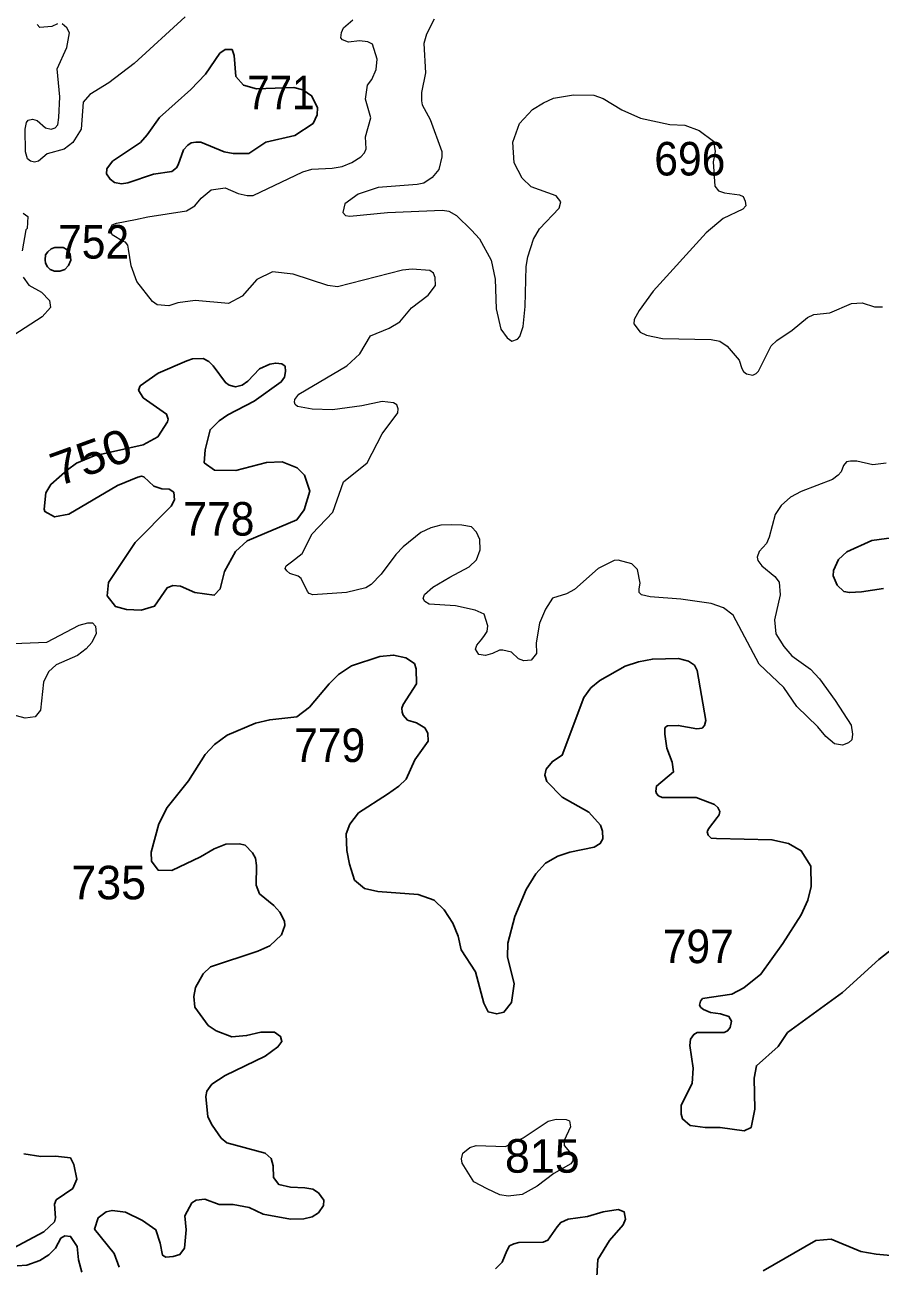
# Model space of a CAD drawing. Extents: x 499.9 to 555.3, y 9281.5 to 9336.8.
# Drawn here: x 542.73 to 546.81, y 9305.17 to 9311.1 of the extents above; entities that cross this region are included whole.
import ezdxf
from ezdxf.enums import TextEntityAlignment as Align

# ---------------------------------------------------------------- set-up
doc = ezdxf.new("R2010")
doc.units = 0
doc.header["$LTSCALE"] = 0.064
doc.layers.add('1', color=7, linetype='Continuous', lineweight=25)
doc.layers.add('2', color=7, linetype='Continuous', lineweight=13)
doc.layers.add('21', color=7, linetype='Continuous')
doc.layers.add('61', color=7, linetype='Continuous')

msp = doc.modelspace()

# ---------------------------------------------------------------- linework, layer by layer
at = {"layer": '1'}
for points in [[(544.014, 9310.5693), (544.1006, 9310.6266), (544.1196, 9310.6672), (544.1214, 9310.7023), (544.0932, 9310.7588), (544.0515, 9310.7861), (544.0081, 9310.7972), (543.8311, 9310.791), (543.7683, 9310.8092), (543.7323, 9310.8507), (543.7242, 9310.9503), (543.7136, 9310.9788), (543.6805, 9310.9788), (543.6549, 9310.9616), (543.5874, 9310.8613), (543.5172, 9310.7877), (543.3674, 9310.6555), (543.3094, 9310.5722), (543.2765, 9310.5361), (543.1438, 9310.4461), (543.1156, 9310.4106), (543.1148, 9310.3854), (543.1322, 9310.3605), (543.1536, 9310.344), (543.1866, 9310.3391), (543.2165, 9310.3424), (543.339, 9310.3848), (543.4259, 9310.3964), (543.448, 9310.4139), (543.4571, 9310.4292), (543.4827, 9310.5004), (543.5022, 9310.5224), (543.5194, 9310.5334), (543.5413, 9310.5379), (543.5641, 9310.5377), (543.6757, 9310.4918), (543.7195, 9310.4825), (543.7939, 9310.4833), (543.8756, 9310.5364)], [(542.8665, 9309.9221), (542.8921, 9309.9211), (542.9167, 9309.9293), (542.933, 9309.9488), (542.9453, 9309.9744), (542.9412, 9310.0031), (542.9259, 9310.0256), (542.9074, 9310.0338), (542.8931, 9310.0348), (542.8685, 9310.0348), (542.8511, 9310.0287), (542.8347, 9310.0133), (542.8245, 9310), (542.8214, 9309.9764), (542.8245, 9309.96), (542.8337, 9309.9416), (542.846, 9309.9293)], [(543.6779, 9308.488), (543.7302, 9308.5848), (543.7852, 9308.6354), (544.0223, 9308.7356), (544.0571, 9308.7835), (544.0848, 9308.8726), (544.0587, 9308.9482), (544.025, 9308.9829), (543.9527, 9309.0114), (543.8779, 9309.0084), (543.7314, 9308.9705), (543.6305, 9308.9723), (543.58, 9309.0073), (543.586, 9309.07), (543.6089, 9309.1652), (543.6527, 9309.2075), (543.6941, 9309.2361), (543.8189, 9309.3019), (543.9481, 9309.3934), (543.9635, 9309.4164), (543.9693, 9309.4431), (543.9674, 9309.4683), (543.951, 9309.4796), (543.9219, 9309.4834), (543.8946, 9309.4783), (543.8445, 9309.4561), (543.7895, 9309.397), (543.7619, 9309.3779), (543.7306, 9309.3703), (543.7, 9309.3771), (543.6818, 9309.3904), (543.6239, 9309.4698), (543.6023, 9309.4901), (543.5761, 9309.5048), (543.5257, 9309.5036), (543.4979, 9309.4933), (543.3606, 9309.4355), (543.2751, 9309.374), (543.268, 9309.3539), (543.29, 9309.3176), (543.4016, 9309.2394), (543.4088, 9309.2163), (543.406, 9309.2034), (543.3602, 9309.132), (543.2891, 9309.0927), (543.0556, 9309.0403), (542.9716, 9309.005), (542.9291, 9308.9741), (542.8492, 9308.9045), (542.8246, 9308.8647), (542.8173, 9308.7867), (542.8209, 9308.7743), (542.8673, 9308.7495), (542.9352, 9308.7629), (543.167, 9308.8994), (543.2643, 9308.9384), (543.2811, 9308.9431), (543.2925, 9308.9399), (543.3407, 9308.8966), (543.3782, 9308.8834), (543.4138, 9308.8811), (543.4358, 9308.8666), (543.4391, 9308.8304), (543.4234, 9308.8002), (543.2517, 9308.6277), (543.1241, 9308.4361), (543.1185, 9308.373), (543.157, 9308.321), (543.2095, 9308.307), (543.2794, 9308.3037), (543.344, 9308.3234), (543.404, 9308.411), (543.4306, 9308.4227), (543.468, 9308.418), (543.5358, 9308.3879), (543.6287, 9308.3756), (543.6572, 9308.4056)]]:
    msp.add_lwpolyline(points, close=True, dxfattribs=at)
for points in [[(546.8939, 9308.6535), (546.7651, 9308.6374), (546.6472, 9308.5824), (546.6065, 9308.5467), (546.5831, 9308.4937), (546.5814, 9308.4674), (546.6004, 9308.4231), (546.6321, 9308.394), (546.6587, 9308.388), (546.716, 9308.3925), (546.8213, 9308.4082)], [(544.5856, 9307.5897), (544.649, 9307.6798), (544.6482, 9307.7167), (544.6335, 9307.7427), (544.5933, 9307.7669), (544.5511, 9307.7798), (544.5295, 9307.8026), (544.5252, 9307.8174), (544.5241, 9307.836), (544.5299, 9307.8547), (544.5944, 9307.9528), (544.5926, 9308.0244), (544.5845, 9308.0493), (544.5431, 9308.0776), (544.4843, 9308.09), (544.4187, 9308.0826), (544.2838, 9308.038), (544.2216, 9307.9968), (544.1764, 9307.9534), (544.0829, 9307.8412), (544.0234, 9307.7961), (543.8938, 9307.7813), (543.8254, 9307.7658), (543.6903, 9307.7077), (543.6299, 9307.6631), (543.5859, 9307.616), (543.5057, 9307.4896), (543.4045, 9307.3629), (543.364, 9307.2844), (543.3283, 9307.1504), (543.3302, 9307.1061), (543.3612, 9307.0645), (543.4258, 9307.0615), (543.5628, 9307.1268), (543.6281, 9307.1651), (543.6838, 9307.1874), (543.7492, 9307.1894), (543.7761, 9307.1831), (543.8117, 9307.1464), (543.8259, 9307.121), (543.8308, 9307.0868), (543.8287, 9306.992), (543.8445, 9306.9509), (543.9126, 9306.8959), (543.9422, 9306.8629), (543.9647, 9306.8203), (543.966, 9306.7995), (543.9504, 9306.7557), (543.8936, 9306.7031), (543.8365, 9306.6767), (543.6112, 9306.6029), (543.5764, 9306.5686), (543.5399, 9306.5035), (543.531, 9306.4614), (543.5355, 9306.4105), (543.6004, 9306.3221), (543.6385, 9306.2968), (543.7132, 9306.2682), (543.7832, 9306.2744), (543.8509, 9306.2902), (543.9168, 9306.2915), (543.9452, 9306.2709), (543.9514, 9306.2464), (543.9327, 9306.2203), (543.8723, 9306.1757), (543.6814, 9306.0833), (543.6178, 9306.0434), (543.5928, 9306.0091), (543.5879, 9305.9841), (543.5989, 9305.8868), (543.6182, 9305.8471), (543.6625, 9305.7844), (543.6884, 9305.7633), (543.8715, 9305.7141), (543.9004, 9305.6883), (543.9094, 9305.6537), (543.9119, 9305.5974), (543.9363, 9305.5641), (543.9929, 9305.5512), (544.0609, 9305.5482), (544.0987, 9305.5425), (544.1261, 9305.5248), (544.1518, 9305.4887), (544.1497, 9305.4637), (544.1261, 9305.4292), (544.0959, 9305.4101), (544.0561, 9305.4006), (543.9933, 9305.399), (543.8617, 9305.4224), (543.7959, 9305.454), (543.7187, 9305.4689), (543.652, 9305.4693), (543.5845, 9305.4945), (543.542, 9305.4897), (543.5219, 9305.4761)], [(546.0446, 9306.3787), (545.9958, 9306.3849), (545.9627, 9306.3984), (545.9493, 9306.409), (545.9441, 9306.4195), (545.9486, 9306.4389), (545.9585, 9306.451), (546.0984, 9306.4726), (546.1556, 9306.5016), (546.2371, 9306.5669), (546.3405, 9306.7131), (546.4283, 9306.8505), (546.4603, 9306.9214), (546.4772, 9306.9853), (546.4746, 9307.0827), (546.4294, 9307.1561), (546.3679, 9307.1909), (546.2894, 9307.2086), (546.025, 9307.215), (545.9999, 9307.2168), (545.9846, 9307.2302), (545.9811, 9307.247), (545.9863, 9307.2609), (546.0284, 9307.3147), (546.0381, 9307.3275), (546.0409, 9307.3439), (546.0308, 9307.3623), (546.0149, 9307.3765), (545.9278, 9307.4106), (545.7649, 9307.4109), (545.7488, 9307.4188), (545.7387, 9307.4296), (545.735, 9307.4413), (545.7384, 9307.4651), (545.82, 9307.5325), (545.8139, 9307.5793), (545.7882, 9307.6452), (545.7776, 9307.7123), (545.779, 9307.7408), (545.7824, 9307.7471), (545.7918, 9307.7523), (545.842, 9307.7544), (545.9318, 9307.7387), (545.9561, 9307.7414), (545.9677, 9307.7545), (545.9745, 9307.7781), (545.9324, 9308.0158), (545.9193, 9308.0417), (545.8905, 9308.0604), (545.8438, 9308.0743), (545.7194, 9308.0711), (545.6529, 9308.0578), (545.5893, 9308.0368), (545.4687, 9307.9693), (545.4248, 9307.9332), (545.3924, 9307.8881), (545.2883, 9307.6119), (545.2419, 9307.5829), (545.2127, 9307.5458), (545.2063, 9307.5173), (545.2162, 9307.4865), (545.288, 9307.4119), (545.416, 9307.3405), (545.4721, 9307.2781), (545.4816, 9307.2494), (545.4824, 9307.2135), (545.47, 9307.1905), (545.4407, 9307.1735), (545.3246, 9307.1498), (545.2675, 9307.1313), (545.2094, 9307.0966), (545.1632, 9307.0462), (545.1174, 9306.9722), (545.0626, 9306.8433), (545.0298, 9306.7157), (545.028, 9306.65), (545.0595, 9306.5218), (545.047, 9306.4326), (545.011, 9306.3857), (544.9762, 9306.3779), (544.9352, 9306.3882), (544.9152, 9306.4296), (544.8754, 9306.5785), (544.8071, 9306.6842), (544.7922, 9306.7486), (544.767, 9306.8114), (544.7257, 9306.8752), (544.6776, 9306.9206), (544.6012, 9306.9474), (544.4092, 9306.9616), (544.3455, 9306.9757), (544.2982, 9307.0165), (544.2737, 9307.0916), (544.2606, 9307.1569), (544.2587, 9307.2367)], [(544.5088, 9307.4653), (544.5437, 9307.4986), (544.5856, 9307.5897)], [(544.2587, 9307.2367), (544.2751, 9307.2833), (544.3172, 9307.3379), (544.4546, 9307.4261), (544.5088, 9307.4653)], [(546.925, 9306.7358), (546.7992, 9306.637), (546.6257, 9306.4797), (546.3639, 9306.2891), (546.3184, 9306.2218), (546.2155, 9306.1308), (546.204, 9306.0706), (546.207, 9305.9241), (546.1903, 9305.8364), (546.1575, 9305.8205), (546.0424, 9305.8366), (545.97, 9305.8367), (545.899, 9305.8459), (545.8621, 9305.8766), (545.8555, 9305.8995), (545.8558, 9305.9423), (545.9095, 9306.046), (545.9142, 9306.1183), (545.8971, 9306.2265), (545.9006, 9306.2576), (545.916, 9306.28), (545.9328, 9306.2891), (546.0622, 9306.289)], [(546.0622, 9306.289), (546.0774, 9306.2966), (546.0902, 9306.3136), (546.0968, 9306.3427), (546.0842, 9306.3648), (546.0446, 9306.3787)], [(542.6454, 9305.2471), (542.8154, 9305.3386), (542.8661, 9305.3863), (542.871, 9305.4054), (542.8664, 9305.4704), (542.875, 9305.4906), (542.9548, 9305.545), (542.9728, 9305.5887), (542.9586, 9305.6599), (542.943, 9305.6909), (542.872, 9305.6997), (542.802, 9305.6983), (542.7207, 9305.7111)], [(543.4322, 9305.2211), (543.3982, 9305.2169), (543.382, 9305.2268), (543.371, 9305.2843), (543.3499, 9305.3478), (543.2866, 9305.3926), (543.2062, 9305.4323), (543.1411, 9305.4401), (543.1124, 9305.434), (543.0752, 9305.4051), (543.058, 9305.3513), (543.1507, 9305.2341), (543.1751, 9305.1689)], [(543.5219, 9305.4761), (543.4891, 9305.4148), (543.4951, 9305.3472), (543.4872, 9305.2597), (543.4647, 9305.2305), (543.4322, 9305.2211)], [(544.9709, 9305.161), (545.0024, 9305.1928), (545.0242, 9305.248), (545.038, 9305.2709), (545.0576, 9305.2803), (545.0816, 9305.287), (545.198, 9305.2881), (545.2208, 9305.2979), (545.2654, 9305.3628), (545.2815, 9305.3824), (545.3176, 9305.3986), (545.4098, 9305.4117), (545.4839, 9305.434), (545.5554, 9305.4449), (545.5844, 9305.4335), (545.5906, 9305.3983), (545.579, 9305.372), (545.5149, 9305.297), (545.4582, 9305.2055), (545.4519, 9305.0961)], [(542.9973, 9305.1462), (542.9811, 9305.2048), (542.9744, 9305.2683), (542.9437, 9305.3164), (542.916, 9305.3192), (542.8977, 9305.3082), (542.8707, 9305.2609), (542.8394, 9305.2287), (542.7972, 9305.2014), (542.7347, 9305.1785), (542.6878, 9305.1766)], [(546.2479, 9305.1528), (546.4993, 9305.297), (546.5724, 9305.303), (546.7141, 9305.2449), (546.7858, 9305.2317), (546.9273, 9305.2192)]]:
    msp.add_lwpolyline(points, dxfattribs=at)
at = {"layer": '2'}
for points in [[(543.4903, 9311.1349), (543.2462, 9310.9132), (543.1259, 9310.8209), (543.0347, 9310.7651), (543.0035, 9310.7285), (542.9935, 9310.5986), (542.9535, 9310.535), (542.9131, 9310.5036), (542.8323, 9310.481), (542.7908, 9310.4461), (542.7715, 9310.4416), (542.7516, 9310.4461), (542.7386, 9310.457), (542.728, 9310.4906), (542.727, 9310.5999), (542.7326, 9310.631), (542.7416, 9310.6418), (542.7622, 9310.6474), (542.7837, 9310.6413), (542.8245, 9310.6056), (542.8511, 9310.5992), (542.8695, 9310.6048), (542.8819, 9310.6193), (542.8871, 9310.6551), (542.892, 9310.7532), (542.8794, 9310.8866), (542.9255, 9310.9893), (542.938, 9311.0586), (542.9252, 9311.0823), (542.9031, 9311.1015)], [(544.0951, 9310.4091), (544.1914, 9310.4125), (544.2392, 9310.4207), (544.2852, 9310.4399), (544.3274, 9310.4666), (544.3461, 9310.4866), (544.3543, 9310.5055), (544.3501, 9310.5628), (544.375, 9310.6528), (544.3502, 9310.7427), (544.3596, 9310.8086), (544.3803, 9310.8365), (544.4007, 9310.8835), (544.4067, 9310.9331), (544.3834, 9311.0051), (544.3617, 9311.0155), (544.3213, 9311.02), (544.2696, 9311.0143), (544.2408, 9311.025), (544.2329, 9311.0352), (544.2352, 9311.0604), (544.2449, 9311.0827), (544.2894, 9311.1201)], [(544.6772, 9311.1247), (544.6411, 9311.0522), (544.6285, 9311.0076), (544.6362, 9310.8683), (544.6175, 9310.7739), (544.6172, 9310.734), (544.6201, 9310.7149), (544.6584, 9310.646), (544.7146, 9310.4928), (544.7144, 9310.4679), (544.6999, 9310.4061), (544.6687, 9310.3682), (544.6291, 9310.3422), (544.5973, 9310.3344), (544.4111, 9310.3201), (544.3156, 9310.2885), (544.2518, 9310.2423), (544.2421, 9310.2017), (544.2544, 9310.1867), (544.2753, 9310.1834), (544.4556, 9310.2008), (544.7177, 9310.2122), (544.7477, 9310.2084), (544.7839, 9310.1879), (544.8558, 9310.1179), (544.8936, 9310.0755), (544.9506, 9309.9748), (544.9689, 9309.884), (544.9736, 9309.7415)], [(542.8809, 9311.1013), (542.8537, 9311.089), (542.7961, 9311.0838), (542.7842, 9311.0979)], [(545.0872, 9309.6093), (545.1025, 9309.658), (545.1121, 9309.7534), (545.1169, 9309.9437), (545.1251, 9309.9898), (545.1524, 9310.0748), (545.1811, 9310.1233), (545.275, 9310.2219), (545.2821, 9310.2525), (545.26, 9310.2817), (545.1409, 9310.3248), (545.0979, 9310.3647), (545.0601, 9310.4381), (545.0535, 9310.5372), (545.0849, 9310.6266), (545.1473, 9310.6935), (545.199, 9310.7255), (545.2467, 9310.7463), (545.3429, 9310.7625), (545.4392, 9310.7606), (545.4837, 9310.7462), (545.5738, 9310.6917), (545.6627, 9310.6518), (545.8019, 9310.6214), (545.8741, 9310.6181), (545.9418, 9310.5927), (546.0099, 9310.5427), (546.0191, 9310.4926), (546.009, 9310.4437), (546.0166, 9310.3266), (546.0349, 9310.3051), (546.0624, 9310.2948), (546.1339, 9310.286), (546.1523, 9310.2785), (546.1622, 9310.2555), (546.1641, 9310.2327), (546.1503, 9310.2178), (546.0566, 9310.1724), (545.976, 9310.1047), (545.7228, 9309.826), (545.6561, 9309.7342), (545.6316, 9309.6905), (545.6312, 9309.6699), (545.6608, 9309.6311), (545.6906, 9309.6164), (545.7674, 9309.6001), (546.0001, 9309.596), (546.0406, 9309.5874), (546.075, 9309.564), (546.1325, 9309.4965), (546.1452, 9309.4576), (546.1538, 9309.4434), (546.1684, 9309.4326), (546.1985, 9309.4259), (546.2144, 9309.4333), (546.2247, 9309.4444), (546.2858, 9309.5648), (546.3122, 9309.5911), (546.3852, 9309.6398), (546.4593, 9309.7012), (546.4889, 9309.715), (546.566, 9309.7235), (546.6691, 9309.7669), (546.7205, 9309.7709), (546.7786, 9309.752), (546.8173, 9309.7508)], [(543.6812, 9310.3198), (543.7436, 9310.2926), (543.7857, 9310.2821), (543.814, 9310.2822), (544.0509, 9310.3959), (544.0951, 9310.4091)], [(544.6547, 9308.3323), (544.6338, 9308.3453), (544.6257, 9308.3594), (544.6323, 9308.3788), (544.672, 9308.4137), (544.7524, 9308.4618), (544.8453, 9308.511), (544.8795, 9308.5441), (544.8971, 9308.5917), (544.8956, 9308.6417), (544.8801, 9308.6761), (544.8557, 9308.7011), (544.8106, 9308.7099), (544.7591, 9308.7109), (544.7103, 9308.7094), (544.6625, 9308.6968), (544.6148, 9308.6747), (544.5299, 9308.6062), (544.4958, 9308.5703), (544.4246, 9308.4755), (544.3774, 9308.4268), (544.3521, 9308.4115), (544.2599, 9308.3879), (544.0991, 9308.3768), (544.0823, 9308.3838), (544.0742, 9308.3935), (544.044, 9308.4561), (544.0288, 9308.4658), (543.9886, 9308.479), (543.9753, 9308.4923), (543.9677, 9308.5036), (543.9715, 9308.515), (543.9971, 9308.5348), (544.0476, 9308.5749), (544.0956, 9308.6684), (544.194, 9308.7721), (544.245, 9308.9162), (544.3581, 9309.0078), (544.4305, 9309.1454), (544.5045, 9309.2456), (544.5068, 9309.2644), (544.4991, 9309.2835), (544.4839, 9309.2932), (544.4294, 9309.2997), (544.3321, 9309.2789), (544.1925, 9309.2603), (544.0959, 9309.2632), (544.0261, 9309.276), (544.0142, 9309.2863), (544.0111, 9309.2959), (544.0127, 9309.3094), (544.0323, 9309.3353), (544.2606, 9309.4702), (544.3226, 9309.5275), (544.3739, 9309.6131), (544.4628, 9309.6501), (544.5142, 9309.6797), (544.5701, 9309.7475), (544.6489, 9309.8077), (544.684, 9309.8539), (544.6834, 9309.8917), (544.6742, 9309.9124), (544.6566, 9309.9245), (544.5734, 9309.9317), (544.5273, 9309.9268), (544.2161, 9309.8475), (544.1708, 9309.8525), (544.006, 9309.9078), (543.907, 9309.919), (543.8317, 9309.8812), (543.7624, 9309.803), (543.6962, 9309.7681), (543.5381, 9309.7821), (543.4554, 9309.7709), (543.4121, 9309.7567), (543.3561, 9309.7604), (543.3345, 9309.7775), (543.2592, 9309.8717), (543.2321, 9309.9464), (543.2201, 9310.0271), (543.2163, 9310.0461), (543.2049, 9310.0597), (543.1941, 9310.0632), (543.1413, 9310.0953), (543.1353, 9310.1142), (543.1338, 9310.1271), (543.1421, 9310.1422), (543.1625, 9310.1513), (543.2527, 9310.168), (543.3121, 9310.1815), (543.4967, 9310.2088), (543.5363, 9310.2327), (543.5668, 9310.2707), (543.6139, 9310.3099), (543.6812, 9310.3198)], [(542.7177, 9310.1986), (542.7389, 9310.1822), (542.7359, 9310.1259), (542.7296, 9310.1187), (542.7122, 9310.0184)], [(542.717, 9309.8936), (542.7441, 9309.8555), (542.8042, 9309.8218), (542.8429, 9309.7817), (542.8471, 9309.7489), (542.8075, 9309.703), (542.646, 9309.5995)], [(544.9736, 9309.7415), (544.9965, 9309.6446), (545.0258, 9309.603), (545.0485, 9309.5884), (545.0754, 9309.5976), (545.0872, 9309.6093)], [(546.834, 9309.0051), (546.7712, 9308.9975), (546.6945, 9309.0146), (546.6644, 9309.0158), (546.6458, 9309.0116), (546.6301, 9308.9947), (546.6192, 9308.9642), (546.6058, 9308.9477), (546.5785, 9308.928), (546.4286, 9308.8699), (546.3775, 9308.843), (546.334, 9308.8041), (546.3053, 9308.7604), (546.2756, 9308.6529), (546.2634, 9308.622), (546.2281, 9308.5835), (546.219, 9308.5573), (546.2226, 9308.5419), (546.2412, 9308.5164), (546.3036, 9308.4648), (546.3233, 9308.438), (546.3281, 9308.3775), (546.3012, 9308.2582), (546.3083, 9308.1906), (546.3463, 9308.1316), (546.3848, 9308.0862), (546.4729, 9308.0233), (546.5164, 9307.9767), (546.5911, 9307.874), (546.6667, 9307.755), (546.6733, 9307.7132), (546.67, 9307.6862), (546.6543, 9307.6718), (546.6257, 9307.6607), (546.5878, 9307.6667), (546.5459, 9307.7007), (546.5084, 9307.7475), (546.4084, 9307.8446), (546.3456, 9307.9359), (546.2284, 9308.0467), (546.1046, 9308.2801), (546.0575, 9308.3146), (545.9986, 9308.3354), (545.8547, 9308.3561), (545.7091, 9308.3674), (545.6677, 9308.377), (545.6566, 9308.3888), (545.6562, 9308.4057), (545.6611, 9308.4324), (545.6479, 9308.4983), (545.6209, 9308.5252), (545.5556, 9308.5423), (545.5365, 9308.542), (545.4608, 9308.5024), (545.3476, 9308.4023), (545.3086, 9308.3819), (545.2428, 9308.3622), (545.2084, 9308.3093), (545.1809, 9308.2423), (545.1649, 9308.1479), (545.1656, 9308.0977), (545.1407, 9308.0653), (545.1055, 9308.0618), (545.0809, 9308.0725), (545.0467, 9308.1046), (545.0056, 9308.1139), (544.9889, 9308.1137), (544.9559, 9308.098), (544.9229, 9308.0875), (544.8907, 9308.0927), (544.8757, 9308.1189), (544.8812, 9308.1377), (544.9046, 9308.1661), (544.9175, 9308.1836), (544.9314, 9308.2028)], [(544.9314, 9308.2028), (544.9336, 9308.2288), (544.9171, 9308.2847), (544.8742, 9308.3037), (544.7795, 9308.3242), (544.6547, 9308.3323)], [(542.6714, 9308.146), (542.8306, 9308.1508), (542.9836, 9308.2331), (543.0264, 9308.2444), (543.0483, 9308.2439), (543.0618, 9308.2278), (543.0659, 9308.1927), (543.0445, 9308.1493), (543.0176, 9308.119), (542.9762, 9308.0883), (542.8741, 9308.0431), (542.8374, 9308.0103), (542.8141, 9307.9613), (542.7995, 9307.8278), (542.7751, 9307.7957), (542.7272, 9307.7895), (542.5881, 9307.8258)]]:
    msp.add_lwpolyline(points, dxfattribs=at)
msp.add_lwpolyline([(545.0308, 9305.5083), (544.9917, 9305.5144), (544.9302, 9305.543), (544.8674, 9305.5765), (544.8118, 9305.6659), (544.8076, 9305.6857), (544.8152, 9305.7129), (544.8478, 9305.7401), (544.8783, 9305.7505), (545.0189, 9305.7448), (545.102, 9305.7872), (545.2211, 9305.8654), (545.2602, 9305.8763), (545.3071, 9305.8748), (545.323, 9305.867), (545.3282, 9305.8385), (545.2986, 9305.7745), (545.2984, 9305.7507), (545.3392, 9305.7012), (545.3395, 9305.6768), (545.3297, 9305.6632), (545.2481, 9305.6158), (545.1694, 9305.556), (545.0971, 9305.5167)], close=True, dxfattribs=at)

# ---------------------------------------------------------------- texts
at = {"layer": '21'}
for s, width, p in [('771', 0.9, (543.7857, 9310.6942)), ('696', 0.95, (545.728, 9310.3782)), ('752', 0.95, (542.8836, 9309.9817)), ('778', 0.95, (543.4812, 9308.66)), ('779', 0.95, (544.0098, 9307.5797)), ('797', 0.95, (545.7682, 9306.6201))]:
    msp.add_text(s, height=0.16, dxfattribs=dict(at, width=width)).set_placement(p)
for s, p in [('735', (542.9468, 9306.9247)), ('815', (545.0154, 9305.6203))]:
    msp.add_text(s, height=0.16, dxfattribs=at).set_placement(p)
at = {"layer": '61', "width": 1.1}
msp.add_text('750', height=0.16, rotation=19.904, dxfattribs=at).set_placement((543.0684, 9308.9598), align=Align.CENTER)

doc.saveas('drawing.dxf')
